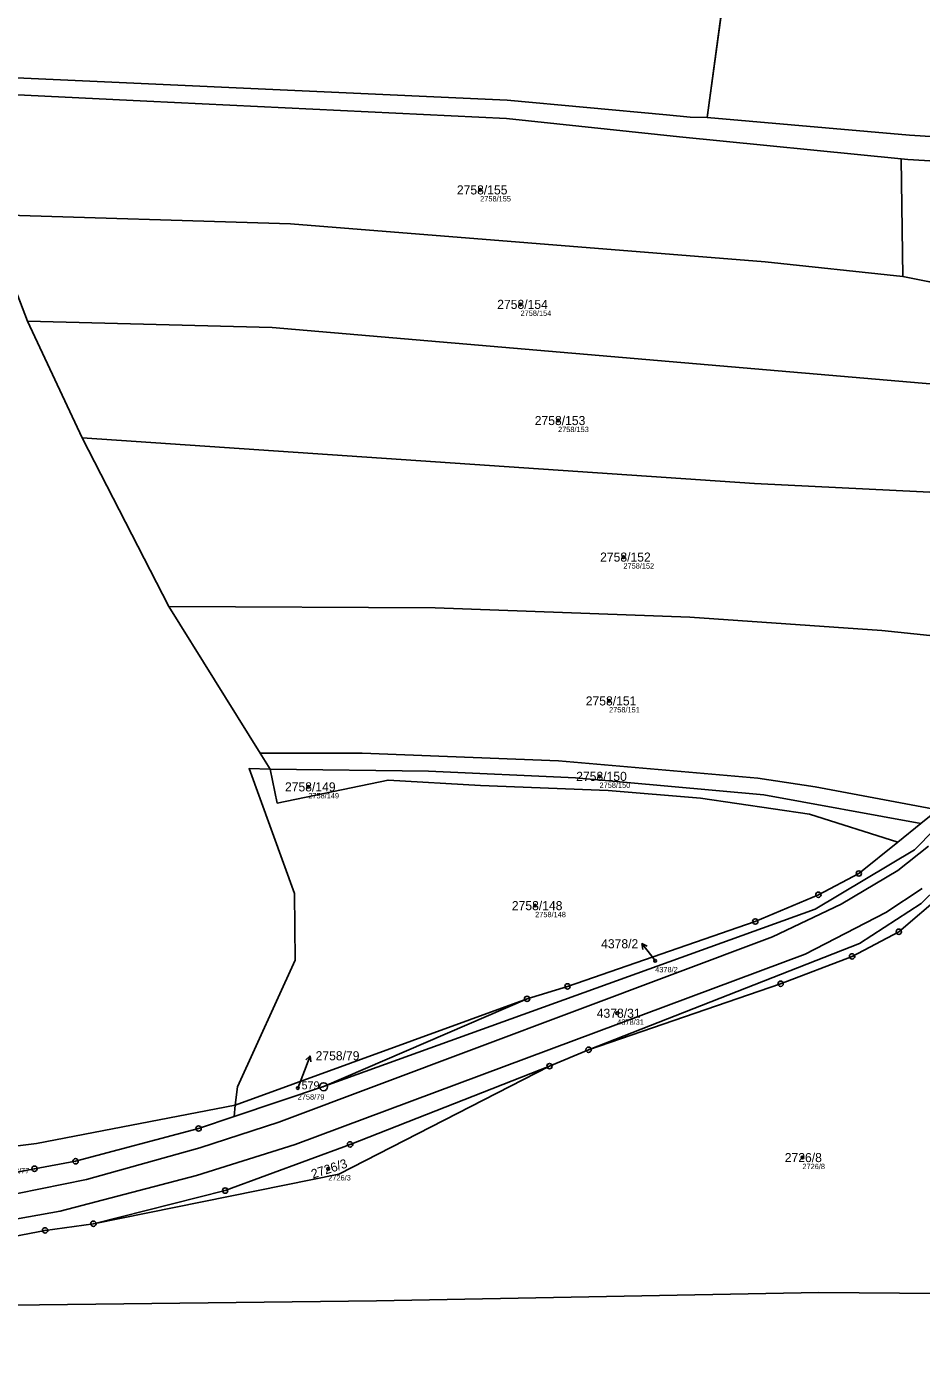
# Model space of a CAD drawing. Extents: x -739214 to -733252, y -1147612 to -1142842.
# Drawn here: x -738087 to -737919.3, y -1144967 to -1144719.2 of the extents above; entities that cross this region are included whole.
import ezdxf

# ---------------------------------------------------------------- set-up
doc = ezdxf.new("R2010")
doc.units = 0
for name, color, linetype in [('Definiční body', 7, 'Continuous'), ('Hranice parcel', 7, 'Continuous'), ('Parcelní čísla', 7, 'Continuous'), ('Polygon ku', 7, 'Continuous'), ('Polygon parcely', 7, 'Continuous'), ('Pop  PČ popisy', 7, 'Continuous'), ('Vnitřní kresba', 7, 'Continuous'), ('Značky bodu BP', 7, 'Continuous')]:
    doc.layers.add(name, color=color, linetype=linetype)

msp = doc.modelspace()

# ---------------------------------------------------------------- linework, layer by layer
at = {"layer": 'Definiční body'}
for centre in [(-738002, -1144749.85), (-737994.44, -1144771.3), (-737987.41, -1144793.07), (-737975.16, -1144818.66), (-737977.85, -1144845.61), (-738034.21, -1144861.72), (-737979.64, -1144859.75), (-737991.7, -1144883.98), (-737969.21, -1144894.31), (-737976.32, -1144904.14), (-738036.19, -1144918.16), (-737941.62, -1144931.19), (-738030.47, -1144933.32)]:
    msp.add_circle(centre, 0.25, dxfattribs=at)
at = {"layer": 'Hranice parcel'}
for p, q in [((-737954.16, -1144697.45), (-737959.5, -1144736.29)), ((-737923.12, -1144744.04), (-737922.82, -1144766.05)), ((-738094.48, -1144754.47), (-738086.82, -1144774.44)), ((-737922.82, -1144766.05), (-737909.66, -1144768.71)), ((-738086.82, -1144774.44), (-738076.58, -1144796.3)), ((-738076.58, -1144796.3), (-738060.32, -1144827.89)), ((-738060.32, -1144827.89), (-738043.22, -1144855.4)), ((-738043.22, -1144855.4), (-738041.37, -1144858.38)), ((-737916.22, -1144866), (-737919.41, -1144868.57)), ((-737919.41, -1144868.57), (-737923.76, -1144872.08)), ((-737993.22, -1144901.44), (-738047.9, -1144921.4)), ((-737993.22, -1144901.44), (-738031.17, -1144917.84)), ((-737981.69, -1144910.97), (-737989.02, -1144914.06)), ((-738048.07, -1144923.5), (-738031.17, -1144917.84)), ((-738048.07, -1144923.5), (-738047.9, -1144921.4))]:
    msp.add_line(p, q, dxfattribs=at)
for points in [[(-737959.5, -1144736.29), (-737962.68, -1144736.21), (-737967.12, -1144735.81), (-737996.96, -1144733.06), (-738145.15, -1144726.26)], [(-738145.25, -1144729.96), (-738109.13, -1144731.01), (-738064.47, -1144733.23), (-737997.06, -1144736.48), (-737964.67, -1144739.91), (-737923.12, -1144744.04)], [(-737684.18, -1144763.79), (-737818.23, -1144752.53), (-737845.98, -1144748.18), (-737873.32, -1144742.63), (-737921.54, -1144739.59), (-737959.5, -1144736.29)], [(-737923.12, -1144744.04), (-737921.86, -1144744.17), (-737874.18, -1144747.03), (-737858.31, -1144750.08)], [(-737922.82, -1144766.05), (-737948.6, -1144763.3), (-738037.57, -1144756.18), (-738094.48, -1144754.47)], [(-737907.53, -1144787.07), (-738041, -1144775.64), (-738086.82, -1144774.44)], [(-737883.61, -1144808.19), (-737950.63, -1144804.85), (-738076.58, -1144796.3)], [(-737891.73, -1144836.54), (-737914.78, -1144833.69), (-737926.76, -1144832.41), (-737962.74, -1144829.9), (-738010.44, -1144828.17), (-738060.32, -1144827.89)], [(-738031.17, -1144917.84), (-737939.22, -1144884.64), (-737920.63, -1144873.53), (-737898.4, -1144850.89), (-737891.95, -1144840.75)], [(-737916.22, -1144866), (-737939.26, -1144861.7), (-737949.96, -1144860.12), (-737987.3, -1144856.82), (-738024.13, -1144855.4), (-738043.22, -1144855.4)], [(-738041.37, -1144858.38), (-738045.31, -1144858.29), (-738036.8, -1144881.7), (-738036.65, -1144894.17), (-738047.46, -1144917.95), (-738047.9, -1144921.4)], [(-737923.76, -1144872.08), (-737940.28, -1144866.82), (-737960.74, -1144863.84), (-737978.04, -1144862.42), (-738001.96, -1144861.47), (-738019.25, -1144860.44), (-738040.02, -1144864.77), (-738041.37, -1144858.38)], [(-737919.41, -1144868.57), (-737948.86, -1144863.19), (-737984.16, -1144860.05), (-738011.7, -1144858.79), (-738041.37, -1144858.38)], [(-737894.06, -1144858.8), (-737919.35, -1144883.55), (-737930.91, -1144891.06), (-737981.69, -1144910.97)], [(-737902.79, -1144871.01), (-737907.19, -1144874.87), (-737923.55, -1144888.86), (-737932.32, -1144893.48), (-737945.7, -1144898.62), (-737981.69, -1144910.97)], [(-737923.76, -1144872.08), (-737931.06, -1144877.96), (-737938.64, -1144881.94), (-737950.45, -1144886.95), (-737985.64, -1144899.12), (-737993.22, -1144901.44)], [(-738074.47, -1144943.58), (-738028.49, -1144934.3), (-737989.02, -1144914.06)], [(-737989.02, -1144914.06), (-738026.39, -1144928.71), (-738049.78, -1144937.37), (-738074.47, -1144943.58)], [(-738047.9, -1144921.4), (-738085.15, -1144928.56), (-738115.09, -1144932.29)], [(-738114.15, -1144937.52), (-738110.32, -1144937.14), (-738100.94, -1144936.26), (-738085.51, -1144933.27), (-738077.81, -1144931.89), (-738054.76, -1144925.74), (-738048.07, -1144923.5)], [(-738074.47, -1144943.58), (-738083.53, -1144944.83), (-738101.2, -1144948.25), (-738109.34, -1144948.86), (-738127.85, -1144950.58), (-738136.37, -1144950.59)], [(-738110.96, -1144959.11), (-738021.42, -1144958.04), (-737938.56, -1144956.47), (-737870.61, -1144957.02)]]:
    msp.add_lwpolyline(points, dxfattribs=at)
at = {"layer": 'Polygon ku'}
msp.add_lwpolyline([(-738181.46, -1144944.65), (-738168, -1144948.69), (-738166.91, -1144955.04), (-738157.38, -1144955.83), (-738122.98, -1144958.26), (-738110.96, -1144959.11), (-738021.42, -1144958.04), (-737938.56, -1144956.47), (-737870.61, -1144957.02), (-737821.38, -1144966.96), (-737803.3, -1144936.68), (-737797.12, -1144926.34), (-737772.31, -1144929.55), (-737759.6, -1144941.62), (-737751.21, -1144949.73), (-737745.19, -1144955.55), (-737735.15, -1144959.32), (-737725.76, -1144962.85), (-737717.82, -1144965.83), (-737709.83, -1144968.83)], dxfattribs=at)
at = {"layer": 'Polygon parcely'}
for points in [[(-738145.15, -1144726.26), (-737996.96, -1144733.06), (-737967.12, -1144735.81), (-737962.68, -1144736.21), (-737959.5, -1144736.29), (-737954.16, -1144697.45), (-737965.06, -1144696.51), (-738110.24, -1144685.65), (-738159.64, -1144683.08), (-738169.35, -1144724.23), (-738163.17, -1144729.06), (-738152.62, -1144728.93), (-738150.61, -1144726.06)], [(-737959.5, -1144736.29), (-737921.54, -1144739.59), (-737873.32, -1144742.63), (-737845.98, -1144748.18), (-737818.23, -1144752.53), (-737684.18, -1144763.79), (-737682.1, -1144763.2), (-737631.9, -1144758.5), (-737614.35, -1144760.06), (-737607.8, -1144729.63), (-737629.72, -1144724.33), (-737672.56, -1144716.77), (-737701.47, -1144712.74), (-737738.82, -1144709.28), (-737751.77, -1144707.72), (-737758.68, -1144709.7), (-737771.79, -1144717.13), (-737785.8, -1144715.91), (-737792.37, -1144709.57), (-737791.97, -1144708.69), (-737812.13, -1144707.59), (-737939.47, -1144698.66), (-737954.16, -1144697.45)], [(-738145.25, -1144729.96), (-738109.13, -1144731.01), (-738064.47, -1144733.23), (-737997.06, -1144736.48), (-737964.67, -1144739.91), (-737923.12, -1144744.04), (-737921.86, -1144744.17), (-737874.18, -1144747.03), (-737858.31, -1144750.08), (-737848, -1144752.32), (-737819.15, -1144756.87), (-737694.25, -1144766.65), (-737684.18, -1144763.79), (-737818.23, -1144752.53), (-737845.98, -1144748.18), (-737873.32, -1144742.63), (-737921.54, -1144739.59), (-737959.5, -1144736.29), (-737962.68, -1144736.21), (-737967.12, -1144735.81), (-737996.96, -1144733.06), (-738145.15, -1144726.26)], [(-738094.48, -1144754.47), (-738037.57, -1144756.18), (-737948.6, -1144763.3), (-737922.82, -1144766.05), (-737923.12, -1144744.04), (-737964.67, -1144739.91), (-737997.06, -1144736.48), (-738064.47, -1144733.23), (-738109.13, -1144731.01), (-738145.25, -1144729.96), (-738149.19, -1144729.85), (-738162.07, -1144742.76), (-738134.9, -1144743.71), (-738102.7, -1144746.8)], [(-737909.66, -1144768.71), (-737865.04, -1144774.27), (-737865.4, -1144769.46), (-737858.31, -1144750.08), (-737874.18, -1144747.03), (-737921.86, -1144744.17), (-737923.12, -1144744.04), (-737922.82, -1144766.05)], [(-738086.82, -1144774.44), (-738041, -1144775.64), (-737907.53, -1144787.07), (-737909.66, -1144768.71), (-737922.82, -1144766.05), (-737948.6, -1144763.3), (-738037.57, -1144756.18), (-738094.48, -1144754.47)], [(-738041, -1144775.64), (-738086.82, -1144774.44), (-738076.58, -1144796.3), (-737950.63, -1144804.85), (-737883.61, -1144808.19), (-737896.21, -1144800.26), (-737907.53, -1144787.07)], [(-737883.61, -1144808.19), (-737950.63, -1144804.85), (-738076.58, -1144796.3), (-738060.32, -1144827.89), (-738010.44, -1144828.17), (-737962.74, -1144829.9), (-737926.76, -1144832.41), (-737914.78, -1144833.69), (-737891.73, -1144836.54), (-737886.75, -1144836.63), (-737876.67, -1144828.63), (-737861.83, -1144816.53), (-737858.13, -1144814.25)], [(-737926.76, -1144832.41), (-737962.74, -1144829.9), (-738010.44, -1144828.17), (-738060.32, -1144827.89), (-738043.22, -1144855.4), (-738024.13, -1144855.4), (-737987.3, -1144856.82), (-737949.96, -1144860.12), (-737939.26, -1144861.7), (-737916.22, -1144866), (-737891.73, -1144836.54), (-737914.78, -1144833.69)], [(-737916.22, -1144866), (-737919.41, -1144868.57), (-737923.76, -1144872.08), (-737931.06, -1144877.96), (-737938.64, -1144881.94), (-737950.45, -1144886.95), (-737985.64, -1144899.12), (-737993.22, -1144901.44), (-738031.17, -1144917.84), (-737939.22, -1144884.64), (-737920.63, -1144873.53), (-737898.4, -1144850.89), (-737891.95, -1144840.75)], [(-738024.13, -1144855.4), (-738043.22, -1144855.4), (-738041.37, -1144858.38), (-738011.7, -1144858.79), (-737984.16, -1144860.05), (-737948.86, -1144863.19), (-737919.41, -1144868.57), (-737916.22, -1144866), (-737939.26, -1144861.7), (-737949.96, -1144860.12), (-737987.3, -1144856.82)], [(-738019.25, -1144860.44), (-738040.02, -1144864.77), (-738041.37, -1144858.38), (-738045.31, -1144858.29), (-738036.8, -1144881.7), (-738036.65, -1144894.17), (-738047.46, -1144917.95), (-738047.9, -1144921.4), (-737993.22, -1144901.44), (-737985.64, -1144899.12), (-737950.45, -1144886.95), (-737938.64, -1144881.94), (-737931.06, -1144877.96), (-737923.76, -1144872.08), (-737940.28, -1144866.82), (-737960.74, -1144863.84), (-737978.04, -1144862.42), (-738001.96, -1144861.47)], [(-737984.16, -1144860.05), (-738011.7, -1144858.79), (-738041.37, -1144858.38), (-738040.02, -1144864.77), (-738019.25, -1144860.44), (-738001.96, -1144861.47), (-737978.04, -1144862.42), (-737960.74, -1144863.84), (-737940.28, -1144866.82), (-737923.76, -1144872.08), (-737919.41, -1144868.57), (-737948.86, -1144863.19)], [(-737930.91, -1144891.06), (-737981.69, -1144910.97), (-737945.7, -1144898.62), (-737932.32, -1144893.48), (-737923.55, -1144888.86), (-737907.19, -1144874.87), (-737902.79, -1144871.01), (-737894.06, -1144858.8), (-737919.35, -1144883.55)], [(-737993.22, -1144901.44), (-738047.9, -1144921.4), (-738048.07, -1144923.5), (-738031.17, -1144917.84)], [(-738026.39, -1144928.71), (-738049.78, -1144937.37), (-738074.47, -1144943.58), (-738028.49, -1144934.3), (-737989.02, -1144914.06)], [(-738100.94, -1144936.26), (-738085.51, -1144933.27), (-738077.81, -1144931.89), (-738054.76, -1144925.74), (-738048.07, -1144923.5), (-738047.9, -1144921.4), (-738085.15, -1144928.56), (-738115.09, -1144932.29), (-738114.15, -1144937.52), (-738110.32, -1144937.14)]]:
    msp.add_lwpolyline(points, close=True, dxfattribs=at)
for points in [[(-738115.09, -1144932.29), (-738085.15, -1144928.56), (-738047.9, -1144921.4), (-738047.46, -1144917.95), (-738036.65, -1144894.17), (-738036.8, -1144881.7), (-738045.31, -1144858.29), (-738041.37, -1144858.38), (-738043.22, -1144855.4), (-738060.32, -1144827.89), (-738076.58, -1144796.3), (-738086.82, -1144774.44), (-738094.48, -1144754.47)], [(-737898.4, -1144850.89), (-737920.63, -1144873.53), (-737939.22, -1144884.64), (-738031.17, -1144917.84), (-738048.07, -1144923.5), (-738054.76, -1144925.74), (-738077.81, -1144931.89), (-738085.51, -1144933.27), (-738100.94, -1144936.26), (-738110.32, -1144937.14), (-738114.15, -1144937.52), (-738128.79, -1144938.97), (-738135.7, -1144938.87), (-738150.38, -1144937.99), (-738156.19, -1144936.72), (-738178.36, -1144932.45)], [(-738181.46, -1144944.65), (-738168, -1144948.69), (-738163.83, -1144945.96), (-738153.49, -1144946.93), (-738136.37, -1144950.59), (-738127.85, -1144950.58), (-738109.34, -1144948.86), (-738101.2, -1144948.25), (-738083.53, -1144944.83), (-738074.47, -1144943.58), (-738049.78, -1144937.37), (-738026.39, -1144928.71), (-737989.02, -1144914.06), (-737981.69, -1144910.97), (-737930.91, -1144891.06), (-737919.35, -1144883.55), (-737894.06, -1144858.8)], [(-737907.19, -1144874.87), (-737923.55, -1144888.86), (-737932.32, -1144893.48), (-737945.7, -1144898.62), (-737981.69, -1144910.97), (-737989.02, -1144914.06), (-738028.49, -1144934.3), (-738074.47, -1144943.58), (-738083.53, -1144944.83), (-738101.2, -1144948.25), (-738109.34, -1144948.86), (-738127.85, -1144950.58), (-738136.37, -1144950.59), (-738152.86, -1144949.97), (-738156.02, -1144949.63), (-738157.38, -1144955.83), (-738122.98, -1144958.26), (-738110.96, -1144959.11), (-738021.42, -1144958.04), (-737938.56, -1144956.47), (-737870.61, -1144957.02)]]:
    msp.add_lwpolyline(points, dxfattribs=at)
at = {"layer": 'Pop  PČ popisy'}
for p, q in [((-737969.87, -1144893.47), (-737971.72, -1144891.1)), ((-737971.72, -1144891.1), (-737970.71, -1144891.59)), ((-737971.72, -1144891.1), (-737971.5, -1144892.2)), ((-737969.21, -1144894.31), (-737969.87, -1144893.47)), ((-738034.93, -1144914.91), (-738033.85, -1144912.11)), ((-738033.85, -1144912.11), (-738034.68, -1144912.86)), ((-738033.85, -1144912.11), (-738033.75, -1144913.22)), ((-738036.19, -1144918.16), (-738034.93, -1144914.91))]:
    msp.add_line(p, q, dxfattribs=at)
at = {"layer": 'Vnitřní kresba'}
for p, q in [((-737917.97, -1144872.81), (-737923.77, -1144877.39)), ((-737923.77, -1144877.39), (-737934.37, -1144883.73)), ((-737919.19, -1144880.75), (-737926.01, -1144885.29)), ((-737934.37, -1144883.73), (-737947.2, -1144889.84)), ((-737926.01, -1144885.29), (-737941.09, -1144893.06)), ((-737947.2, -1144889.84), (-738039.73, -1144924.53)), ((-737941.09, -1144893.06), (-738036.65, -1144928.77)), ((-738039.73, -1144924.53), (-738054.51, -1144929.38)), ((-738036.65, -1144928.77), (-738055.13, -1144934.58)), ((-738075.74, -1144935.28), (-738054.51, -1144929.38)), ((-738088.69, -1144937.9), (-738075.74, -1144935.28)), ((-738080.7, -1144941.23), (-738055.13, -1144934.58)), ((-738104.49, -1144945.48), (-738080.7, -1144941.23))]:
    msp.add_line(p, q, dxfattribs=at)
at = {"layer": 'Značky bodu BP'}
for centre, radius in [((-737931.06, -1144877.96), 0.5), ((-737931.06, -1144877.96), 0.0303), ((-737938.64, -1144881.94), 0.5), ((-737938.64, -1144881.94), 0.0303), ((-737950.45, -1144886.95), 0.5), ((-737950.45, -1144886.95), 0.0303), ((-737923.55, -1144888.86), 0.5), ((-737923.55, -1144888.86), 0.0303), ((-737932.32, -1144893.48), 0.5), ((-737932.32, -1144893.48), 0.0303), ((-737985.64, -1144899.12), 0.5), ((-737985.64, -1144899.12), 0.0303), ((-737945.7, -1144898.62), 0.5), ((-737945.7, -1144898.62), 0.0303), ((-737993.22, -1144901.44), 0.5), ((-737993.22, -1144901.44), 0.0303), ((-737981.69, -1144910.97), 0.5), ((-737981.69, -1144910.97), 0.0303), ((-737989.02, -1144914.06), 0.5), ((-737989.02, -1144914.06), 0.0303), ((-738031.36, -1144917.91), 0.75), ((-738031.36, -1144917.91), 0.03), ((-738054.76, -1144925.74), 0.5), ((-738054.76, -1144925.74), 0.0303), ((-738026.39, -1144928.71), 0.5), ((-738026.39, -1144928.71), 0.0303), ((-738085.51, -1144933.27), 0.5), ((-738085.51, -1144933.27), 0.0303), ((-738077.81, -1144931.89), 0.5), ((-738077.81, -1144931.89), 0.0303), ((-738049.78, -1144937.37), 0.5), ((-738049.78, -1144937.37), 0.0303), ((-738074.47, -1144943.58), 0.5), ((-738074.47, -1144943.58), 0.0303), ((-738083.53, -1144944.83), 0.5), ((-738083.53, -1144944.83), 0.0303)]:
    msp.add_circle(centre, radius, dxfattribs=at)

# ---------------------------------------------------------------- texts
at = {"layer": 'Definiční body'}
for s, p in [('2758/155', (-738002, -1144752.01)), ('2758/154', (-737994.44, -1144773.46)), ('2758/153', (-737987.41, -1144795.23)), ('2758/152', (-737975.16, -1144820.82)), ('2758/151', (-737977.85, -1144847.77)), ('2758/150', (-737979.64, -1144861.91)), ('2758/149', (-738034.21, -1144863.88)), ('2758/148', (-737991.7, -1144886.14)), ('4378/2', (-737969.21, -1144896.47)), ('4378/31', (-737976.32, -1144906.3)), ('2758/79', (-738036.19, -1144920.32)), ('2758/77', (-738091.49, -1144934.17)), ('2726/8', (-737941.62, -1144933.35)), ('2726/3', (-738030.47, -1144935.48))]:
    msp.add_text(s, height=1, dxfattribs=at).set_placement(p)
at = {"layer": 'Parcelní čísla'}
for s, p in [('2758/155', (-738006.37, -1144750.7)), ('2758/154', (-737998.81, -1144772.15)), ('2758/153', (-737991.78, -1144793.92)), ('2758/152', (-737979.53, -1144819.51)), ('2758/151', (-737982.22, -1144846.46)), ('2758/150', (-737984.01, -1144860.6)), ('2758/149', (-738038.58, -1144862.57)), ('2758/148', (-737996.07, -1144884.83)), ('4378/2', (-737979.34, -1144891.97)), ('4378/31', (-737980.16, -1144904.99)), ('2758/79', (-738032.84, -1144912.96)), ('2726/8', (-737944.93, -1144932.04))]:
    msp.add_text(s, height=1.7, dxfattribs=at).set_placement(p)
msp.add_text('2726/3', height=1.7, rotation=18, dxfattribs=at).set_placement((-738033.35, -1144935.15))
at = {"layer": 'Značky bodu BP'}
msp.add_text('579', height=1.5, dxfattribs=at).set_placement((-738035.46, -1144918.41))

doc.saveas('drawing.dxf')
